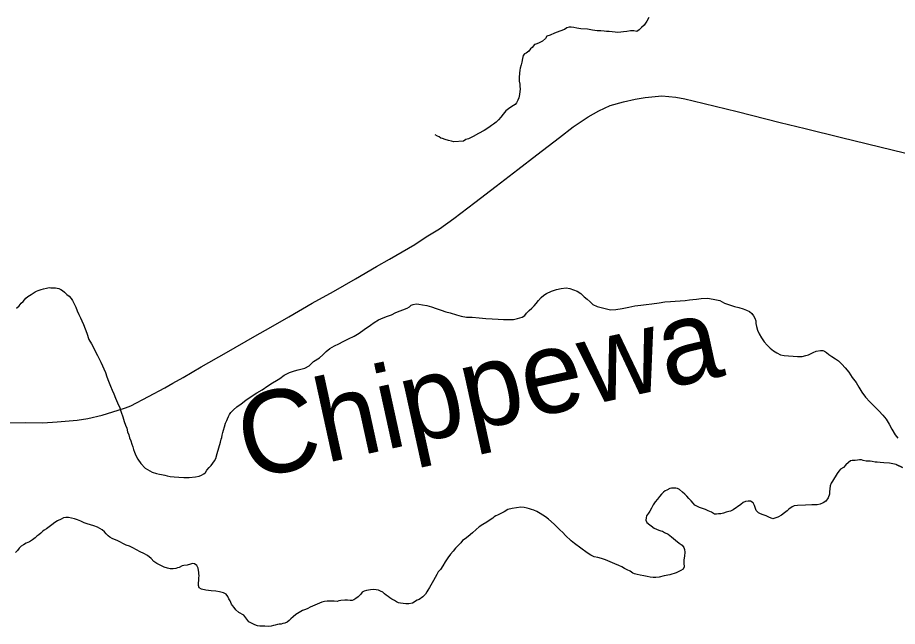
# Model space of a CAD drawing. Extents: x 2010165 to 2382125, y 1060529 to 1407316.
# Drawn here: x 2209222 to 2214564, y 1209402 to 1213095 of the extents above; entities that cross this region are included whole.
import ezdxf

# ---------------------------------------------------------------- set-up
doc = ezdxf.new("R2010")
doc.units = 0
for name, color, linetype in [('GM_X_Minor_River', 7, 'Continuous'), ('GM_X_Minor_River_Text', 7, 'Continuous'), ('GM_X_State_Route', 7, 'Continuous')]:
    doc.layers.add(name, color=color, linetype=linetype)

msp = doc.modelspace()

# ---------------------------------------------------------------- linework, layer by layer
at = {"layer": 'GM_X_Minor_River'}
for points in [[(2213054.6, 1213095.5), (2213042.8, 1213073.3), (2213027.1, 1213049), (2213009.3, 1213034.7), (2212995.4, 1213020.5), (2212981.5, 1213010.2), (2212963.5, 1213014), (2212943.4, 1213013.8), (2212921.4, 1213011.5), (2212901.4, 1213009.2), (2212885.4, 1213007), (2212867.4, 1213004.8), (2212849.4, 1213006.6), (2212831.3, 1213008.3), (2212813.2, 1213010.1), (2212797.2, 1213009.9), (2212783.1, 1213013.7), (2212763.1, 1213015.5), (2212741, 1213015.2), (2212712.9, 1213018.9), (2212682.8, 1213024.5), (2212642.7, 1213026), (2212616.6, 1213031.7), (2212598.5, 1213035.5), (2212582.5, 1213037.3)], [(2212582.5, 1213037.3), (2212570.4, 1213037.1), (2212556.5, 1213032.9), (2212542.6, 1213022.7), (2212514.7, 1213012.3), (2212482.8, 1212999.9), (2212454.8, 1212989.5), (2212434.9, 1212983.2), (2212427.1, 1212969), (2212409.2, 1212952.7), (2212385.4, 1212940.4), (2212369.4, 1212934.2), (2212359.4, 1212932), (2212345.6, 1212913.8), (2212335.7, 1212905.6), (2212325.9, 1212891.4), (2212310, 1212879.2), (2212300.1, 1212875.1), (2212292.2, 1212864.9), (2212288.4, 1212846.8), (2212282.7, 1212824.6), (2212278.9, 1212808.5), (2212273.1, 1212788.4), (2212271.3, 1212776.3), (2212269.5, 1212758.2), (2212267.9, 1212732.1), (2212268.1, 1212710), (2212270.4, 1212691.9), (2212270.5, 1212679.9), (2212272.8, 1212661.9), (2212271, 1212645.8), (2212269.2, 1212627.7), (2212265.5, 1212607.6), (2212259.7, 1212593.4), (2212251.8, 1212577.3), (2212242, 1212567.1), (2212222.1, 1212554.8), (2212202.2, 1212542.5), (2212186.3, 1212530.3), (2212170.6, 1212510), (2212156.8, 1212491.7), (2212141, 1212475.5), (2212127.1, 1212461.2), (2212111.3, 1212449), (2212099.3, 1212440.8), (2212083.5, 1212428.6), (2212055.7, 1212410.1), (2212019.8, 1212391.6), (2211988, 1212373.1), (2211960.2, 1212358.7), (2211944.2, 1212356.5), (2211928.3, 1212346.3), (2211870.2, 1212341.5), (2211856.1, 1212345.3), (2211838.1, 1212349.1), (2211818, 1212354.9), (2211801.8, 1212360.7), (2211791.8, 1212364.6), (2211781.7, 1212372.5), (2211771.6, 1212376.4), (2211757.5, 1212384.2), (2211757.5, 1212384.2)], [(2209214.5, 1211331.8), (2209230.4, 1211346.1), (2209244.2, 1211362.3), (2209256.1, 1211372.5), (2209271.8, 1211392.8), (2209283.7, 1211403), (2209293.7, 1211409.1), (2209303.6, 1211415.3), (2209315.5, 1211423.5), (2209327.4, 1211431.6), (2209337.4, 1211435.8), (2209347.4, 1211439.9), (2209365.3, 1211446.2), (2209379.3, 1211450.4), (2209397.3, 1211454.6), (2209413.3, 1211456.8), (2209423.3, 1211455), (2209435.3, 1211455.1), (2209451.4, 1211455.3), (2209461.4, 1211453.4), (2209471.4, 1211451.6), (2209483.5, 1211445.7), (2209493.6, 1211439.8), (2209505.8, 1211429.9), (2209520, 1211416), (2209534.2, 1211404.2), (2209546.4, 1211390.3), (2209554.6, 1211378.3), (2209564.8, 1211358.4), (2209575.1, 1211338.4), (2209583.4, 1211316.5), (2209593.7, 1211294.5), (2209604, 1211274.6), (2209612.3, 1211254.6), (2209622.6, 1211232.6), (2209630.9, 1211206.6), (2209641.3, 1211180.7), (2209653.8, 1211142.7), (2209670.2, 1211116.8), (2209682.5, 1211092.9), (2209694.9, 1211066.9), (2209707.2, 1211045), (2209717.5, 1211025.1), (2209727.7, 1211005.1), (2209754.6, 1210941.2), (2209763, 1210915.2), (2209773.4, 1210889.2), (2209785.8, 1210859.3), (2209796.1, 1210835.3), (2209806.4, 1210813.4), (2209816.8, 1210787.4), (2209829.2, 1210757.4), (2209841.6, 1210727.5), (2209850, 1210701.5), (2209860.3, 1210673.5), (2209868.7, 1210645.5), (2209877, 1210623.6), (2209885.3, 1210603.6), (2209889.6, 1210581.6), (2209897.8, 1210563.6), (2209902.1, 1210545.6), (2209908.3, 1210527.6), (2209914.6, 1210507.6), (2209920.8, 1210491.6), (2209925, 1210475.6), (2209931.3, 1210459.6), (2209939.5, 1210439.6), (2209951.9, 1210415.7), (2209970.3, 1210389.8), (2209996.7, 1210362.1), (2210039, 1210338.5), (2210065.2, 1210328.8), (2210083.3, 1210325.1), (2210095.4, 1210323.2), (2210105.4, 1210321.3), (2210115.4, 1210319.4), (2210129.5, 1210315.6), (2210147.6, 1210311.8), (2210171.7, 1210310.1), (2210199.8, 1210306.5), (2210231.8, 1210304.9), (2210263.9, 1210305.3), (2210301.9, 1210309.8), (2210323.9, 1210314.1), (2210337.8, 1210320.3), (2210351.8, 1210326.5), (2210361.7, 1210334.6), (2210371.5, 1210348.8), (2210385.3, 1210365), (2210397.2, 1210377.2), (2210407, 1210391.4), (2210416.9, 1210405.6)], [(2210416.9, 1210405.6), (2210424.7, 1210419.8), (2210434.3, 1210450), (2210453.5, 1210518.5), (2210457.2, 1210538.6), (2210461.1, 1210548.7), (2210462.9, 1210562.8), (2210468.7, 1210578.9), (2210472.5, 1210593), (2210478.3, 1210613.2), (2210484, 1210635.3), (2210491.8, 1210651.5), (2210495.7, 1210661.6), (2210501.5, 1210675.7), (2210509.3, 1210687.8), (2210517.2, 1210700), (2210533, 1210716.2), (2210552.8, 1210734.6), (2210578.6, 1210753), (2210608.4, 1210773.4), (2210640.2, 1210795.9), (2210673.9, 1210818.4), (2210705.7, 1210836.9), (2210741.5, 1210861.4), (2210769.3, 1210879.9), (2210793.2, 1210894.2), (2210813, 1210906.5), (2210840.8, 1210925), (2210872.7, 1210941.4), (2210902.6, 1210951.9), (2210924.6, 1210958.1), (2210942.5, 1210962.4), (2210966.5, 1210968.7), (2210992.4, 1210983.1), (2211018.1, 1211009.5), (2211053.9, 1211030.1), (2211075.7, 1211048.4), (2211095.4, 1211068.8), (2211117.2, 1211087.1), (2211145.1, 1211103.5), (2211173, 1211115.9), (2211198.8, 1211130.3), (2211230.7, 1211146.8), (2211264.5, 1211163.3), (2211296.3, 1211181.7), (2211326.1, 1211202.2), (2211363.8, 1211228.8), (2211387.7, 1211245.1), (2211413.5, 1211261.5), (2211441.4, 1211273.9), (2211467.3, 1211284.3), (2211491.2, 1211292.6), (2211519.1, 1211305.1), (2211586.9, 1211332), (2211600.8, 1211340.2), (2211610.7, 1211350.4), (2211622.7, 1211354.6), (2211642.6, 1211358.8), (2211658.7, 1211357), (2211680.8, 1211353.3), (2211706.9, 1211347.6), (2211735.1, 1211339.9), (2211763.2, 1211330.3), (2211793.4, 1211320.6), (2211821.6, 1211310.9), (2211847.7, 1211303.2), (2211886, 1211291.7), (2211916.1, 1211284), (2211948.3, 1211278.4), (2211982.3, 1211276.8), (2212024.5, 1211273.4), (2212064.6, 1211269.9), (2212102.7, 1211268.3), (2212138.8, 1211264.8), (2212172.9, 1211263.2), (2212204.9, 1211263.6), (2212233, 1211264), (2212256.9, 1211270.3), (2212284.9, 1211278.7), (2212300.8, 1211288.9), (2212312.6, 1211301.1), (2212328.4, 1211317.4), (2212344.3, 1211331.6), (2212358.1, 1211345.9), (2212370, 1211360.1), (2212383.8, 1211378.3), (2212401.5, 1211396.6), (2212417.4, 1211410.9), (2212433.3, 1211421.1), (2212463.1, 1211435.6), (2212493.1, 1211446), (2212523, 1211452.4), (2212553.1, 1211454.8), (2212575.2, 1211451.1), (2212597.3, 1211443.3), (2212619.4, 1211435.6), (2212641.7, 1211421.8), (2212662, 1211402), (2212680.2, 1211386.1), (2212698.4, 1211370.3), (2212714.7, 1211354.4)], [(2212714.7, 1211354.4), (2212740.9, 1211342.8), (2212821.3, 1211321.7), (2212853.3, 1211324.1), (2212893.3, 1211330.6), (2212933.3, 1211339.2), (2212969.3, 1211345.7), (2213005.3, 1211350.1), (2213039.3, 1211354.6), (2213073.3, 1211359), (2213117.3, 1211365.6), (2213151.3, 1211370.1), (2213185.3, 1211372.5), (2213215.3, 1211374.9), (2213245.3, 1211377.3), (2213275.4, 1211379.7), (2213301.4, 1211382), (2213321.4, 1211384.3), (2213343.4, 1211386.6), (2213373.4, 1211391), (2213411.4, 1211393.5), (2213445.6, 1211387.9), (2213485.8, 1211378.4), (2213514, 1211362.7), (2213544.2, 1211353), (2213574.4, 1211343.4), (2213600.5, 1211335.7), (2213626.7, 1211328), (2213646.8, 1211320.2), (2213665, 1211312.4), (2213679.2, 1211300.5), (2213689.3, 1211286.6), (2213697.5, 1211272.7), (2213703.8, 1211254.7), (2213704, 1211238.6), (2213708.2, 1211220.6), (2213714.5, 1211198.6), (2213724.9, 1211176.6), (2213739.2, 1211152.7), (2213755.5, 1211128.8), (2213773.9, 1211107), (2213792.1, 1211089.2), (2213812.4, 1211073.4), (2213832.6, 1211061.6), (2213854.7, 1211049.8), (2213876.8, 1211046.1), (2213902.9, 1211042.4), (2213931, 1211040.7), (2213957.1, 1211039.1), (2213985.1, 1211039.4), (2214007.1, 1211045.7), (2214025.1, 1211050), (2214052.9, 1211064.4), (2214070.9, 1211070.6), (2214096.9, 1211075), (2214110.9, 1211075.2), (2214121, 1211071.3), (2214133.1, 1211063.4), (2214147.3, 1211051.5), (2214165.5, 1211039.7), (2214187.7, 1211026), (2214205.9, 1211012.1), (2214226.2, 1210992.3), (2214246.5, 1210970.5), (2214268.9, 1210944.7), (2214289.4, 1210910.8), (2214313.8, 1210881), (2214330.2, 1210853.1), (2214348.6, 1210823.2), (2214371.1, 1210793.4), (2214397.5, 1210763.6), (2214425.9, 1210735.9), (2214452.3, 1210710.1), (2214474.7, 1210684.3), (2214495.1, 1210658.5), (2214513.5, 1210628.6), (2214529.9, 1210598.7), (2214550.4, 1210564.8), (2214566.7, 1210542.9)], [(2214595.1, 1210366.6), (2214556.7, 1210384.2), (2214595.1, 1210366.6), (2214556.7, 1210384.2), (2214516.6, 1210391.7), (2214482.5, 1210393.3), (2214458.4, 1210397), (2214440.3, 1210398.8), (2214428.3, 1210398.6), (2214410.2, 1210402.4), (2214398.2, 1210404.3), (2214386.2, 1210404.1), (2214374.2, 1210404), (2214356.1, 1210407.7), (2214346, 1210411.6), (2214334, 1210411.5), (2214322, 1210411.3), (2214308, 1210409.1), (2214289.9, 1210408.9), (2214279.9, 1210406.8), (2214266.1, 1210396.6), (2214250.2, 1210382.3), (2214236.4, 1210366.1), (2214218.5, 1210355.8), (2214208.6, 1210343.6), (2214198.8, 1210329.4), (2214169.4, 1210282.9), (2214161.5, 1210270.8), (2214155.7, 1210254.6), (2214153.9, 1210236.5), (2214152.2, 1210218.4), (2214152.4, 1210204.4), (2214144.6, 1210182.2), (2214128.9, 1210161.9), (2214113, 1210151.7), (2214095.1, 1210143.4), (2214077.1, 1210139.2), (2214045, 1210138.8), (2214005, 1210138.2), (2213956.9, 1210135.6), (2213936.9, 1210133.4), (2213924.9, 1210127.2), (2213905.1, 1210112.9), (2213895.2, 1210102.7), (2213879.3, 1210090.5), (2213859.5, 1210076.2), (2213837.6, 1210063.8), (2213819.7, 1210057.6), (2213807.7, 1210055.4), (2213783.5, 1210065.1), (2213767.4, 1210073), (2213749.3, 1210078.8), (2213733.2, 1210084.6), (2213721.1, 1210090.4), (2213706.9, 1210104.3), (2213700.6, 1210122.3), (2213696.4, 1210136.3), (2213688.2, 1210152.3), (2213672, 1210162.1), (2213658, 1210161.9), (2213642, 1210159.7), (2213628.1, 1210153.5), (2213614.2, 1210141.3), (2213566.5, 1210108.6), (2213550.6, 1210100.3), (2213540.6, 1210098.2), (2213524.6, 1210094), (2213508.7, 1210089.8), (2213492.7, 1210085.5), (2213478.7, 1210085.3), (2213464.7, 1210083.2), (2213452.7, 1210083), (2213434.5, 1210094.8), (2213414.3, 1210102.6), (2213398.2, 1210110.4), (2213380.1, 1210116.2), (2213362, 1210124), (2213345.8, 1210131.8), (2213333.7, 1210137.7), (2213323.6, 1210149.6), (2213311.4, 1210163.5), (2213297.1, 1210177.4), (2213284.9, 1210191.3), (2213272.8, 1210203.2), (2213258.5, 1210217.1), (2213240.3, 1210232.9), (2213228.2, 1210238.7), (2213218.2, 1210240.6), (2213204.1, 1210240.4), (2213192.1, 1210240.3), (2213182.1, 1210238.1), (2213164.2, 1210227.9), (2213154.3, 1210223.8), (2213144.4, 1210215.6), (2213132.5, 1210203.4), (2213118.7, 1210189.2), (2213106.9, 1210172.9), (2213093, 1210156.7), (2213081.2, 1210138.5), (2213071.5, 1210118.3), (2213061.7, 1210100.1)], [(2213061.7, 1210100.1), (2213051.9, 1210087.9), (2213040, 1210071.7), (2213038.2, 1210059.6), (2213036.4, 1210045.6), (2213042.6, 1210031.6), (2213087.1, 1209998), (2213101.2, 1209992.2), (2213115.3, 1209986.3), (2213127.4, 1209982.5), (2213137.4, 1209978.6), (2213149.6, 1209970.7), (2213171.7, 1209961), (2213192, 1209945.2), (2213216.3, 1209925.4), (2213238.6, 1209907.6), (2213256.8, 1209893.8), (2213267, 1209879.9), (2213271.1, 1209867.9), (2213273.4, 1209851.8), (2213271.7, 1209827.7), (2213268, 1209805.6), (2213268.2, 1209785.5), (2213268.5, 1209763.5), (2213262.7, 1209749.3), (2213248.8, 1209741.1), (2213220.9, 1209726.7), (2213183, 1209714.2), (2213147, 1209707.7), (2213117, 1209701.3), (2213097, 1209699), (2213081, 1209698.8), (2213062.9, 1209700.6), (2213044.9, 1209704.4), (2213024.8, 1209708.1), (2213002.7, 1209711.9), (2212984.6, 1209717.7), (2212968.5, 1209721.5), (2212958.4, 1209725.4), (2212940.3, 1209737.2), (2212924.1, 1209745), (2212906, 1209752.8), (2212889.8, 1209762.6), (2212871.7, 1209770.4), (2212847.5, 1209782.2), (2212819.3, 1209793.8), (2212791.1, 1209805.5), (2212766.9, 1209813.3), (2212744.8, 1209819), (2212722.7, 1209824.7), (2212702.5, 1209834.5), (2212680.3, 1209848.3), (2212603.4, 1209905.5), (2212583.2, 1209921.3), (2212548.7, 1209953), (2212532.4, 1209970.9), (2212514.2, 1209988.7), (2212479.7, 1210022.4), (2212445.2, 1210052.1), (2212427, 1210065.9), (2212394.7, 1210087.6), (2212374.5, 1210099.3), (2212356.3, 1210107.1), (2212342.3, 1210111), (2212330.2, 1210114.8), (2212316.1, 1210118.7), (2212298, 1210122.5), (2212278, 1210124.2), (2212251.9, 1210121.9), (2212224, 1210117.5), (2212198, 1210111.1), (2212176.1, 1210096.8), (2212152.3, 1210084.5), (2212136.3, 1210076.2), (2212126.4, 1210072.1), (2212116.4, 1210065.9), (2212106.5, 1210057.8), (2212090.6, 1210047.5), (2212070.7, 1210035.2), (2212046.9, 1210020.9), (2212025, 1210006.6), (2212005.2, 1209990.2), (2211983.4, 1209969.9), (2211957.7, 1209947.5), (2211939.8, 1209933.2), (2211923.9, 1209922.9), (2211912.1, 1209908.7), (2211896.3, 1209892.5), (2211880.5, 1209876.2), (2211866.7, 1209858), (2211850.9, 1209839.7), (2211833.2, 1209817.4), (2211817.5, 1209793.1), (2211803.7, 1209768.8), (2211790, 1209746.6), (2211776.2, 1209732.3), (2211766.4, 1209716.2), (2211756.6, 1209698), (2211746.8, 1209679.8), (2211723.3, 1209637.3), (2211713.5, 1209621.1)], [(2210296.8, 1209781.7), (2210282.8, 1209783.5), (2210270.8, 1209779.4), (2210250.8, 1209773.1), (2210230.8, 1209770.8), (2210220.8, 1209768.7), (2210202.9, 1209758.4), (2210193, 1209756.3), (2210183, 1209754.1), (2210167, 1209751.9), (2210148.9, 1209751.7), (2210130.9, 1209755.5), (2210110.7, 1209761.3), (2210086.5, 1209773), (2210066.4, 1209782.8), (2210048.2, 1209796.6), (2210031.9, 1209814.5), (2210009.6, 1209832.2), (2209987.4, 1209844), (2209965.3, 1209853.8), (2209943.1, 1209865.5), (2209920.9, 1209879.3), (2209900.7, 1209889.1), (2209880.6, 1209894.8), (2209826.1, 1209922.2), (2209810, 1209928.1), (2209795.9, 1209935.9), (2209781.7, 1209943.8), (2209771.6, 1209951.7), (2209759.4, 1209963.6), (2209749.3, 1209975.5), (2209735.1, 1209987.3), (2209721, 1209995.2), (2209706.8, 1210003), (2209684.7, 1210012.8), (2209664.5, 1210018.6), (2209644.4, 1210024.3), (2209626.3, 1210030.1), (2209606.2, 1210039.9), (2209586, 1210047.7), (2209567.9, 1210053.5), (2209549.8, 1210059.2), (2209529.7, 1210063), (2209513.7, 1210062.8), (2209499.7, 1210060.6), (2209485.8, 1210052.4), (2209463.9, 1210042.1), (2209448, 1210031.8), (2209430.1, 1210017.6), (2209414.3, 1210005.3), (2209396.4, 1209993), (2209382.5, 1209984.8), (2209372.6, 1209976.7), (2209362.7, 1209966.5), (2209350.8, 1209958.3), (2209338.9, 1209950.1), (2209329, 1209940), (2209311.1, 1209927.7), (2209293.2, 1209915.4), (2209273.3, 1209907.1), (2209257.4, 1209896.9), (2209243.5, 1209888.7), (2209231.6, 1209876.5), (2209221.8, 1209862.3), (2209207.9, 1209850.1)], [(2211713.5, 1209621.1), (2211705.6, 1209611), (2211697.8, 1209596.8), (2211682, 1209580.6), (2211660.2, 1209564.2), (2211648.2, 1209560.1), (2211620.4, 1209543.6), (2211596.4, 1209539.3), (2211578.3, 1209539.1), (2211562.3, 1209540.9), (2211546.2, 1209542.7), (2211534.2, 1209544.6), (2211522.1, 1209550.4), (2211510, 1209558.3), (2211493.8, 1209568.1), (2211481.7, 1209576), (2211471.6, 1209583.9), (2211459.4, 1209591.8), (2211449.3, 1209599.7), (2211439.2, 1209609.6), (2211425.1, 1209615.4), (2211413, 1209621.3), (2211398.9, 1209623.1), (2211382.9, 1209624.9), (2211364.8, 1209624.7), (2211340.8, 1209620.4), (2211326.9, 1209616.2), (2211314.9, 1209610), (2211305.1, 1209597.8), (2211289.3, 1209581.6), (2211275.4, 1209571.4), (2211263.4, 1209563.2), (2211253.5, 1209559), (2211241.5, 1209558.9), (2211225.4, 1209560.7), (2211209.4, 1209560.5), (2211185.4, 1209558.2), (2211171.4, 1209556), (2211161.4, 1209553.8), (2211143.3, 1209555.6), (2211123.3, 1209555.4), (2211101.3, 1209555.1), (2211085.3, 1209552.9), (2211069.3, 1209548.6), (2211011.5, 1209523.8), (2210997.6, 1209517.6), (2210983.6, 1209511.4), (2210969.7, 1209505.2), (2210951.7, 1209499), (2210931.8, 1209486.7), (2210912, 1209474.4), (2210894.1, 1209460.1), (2210880.3, 1209447.9), (2210870.4, 1209437.7), (2210858.5, 1209427.5), (2210844.5, 1209421.3), (2210832.5, 1209419.2), (2210822.6, 1209415), (2210810.6, 1209414.9), (2210800.6, 1209412.7), (2210786.6, 1209408.5), (2210774.6, 1209406.4), (2210760.6, 1209404.2), (2210744.6, 1209402), (2210722.6, 1209403.7), (2210704.5, 1209403.5), (2210692.5, 1209403.3), (2210678.5, 1209405.1), (2210662.3, 1209410.9), (2210650.2, 1209416.8), (2210638.1, 1209422.7), (2210626, 1209430.6), (2210613.8, 1209446.5), (2210595.4, 1209470.3), (2210565.2, 1209486), (2210546.9, 1209501.8), (2210536.7, 1209515.8), (2210526.6, 1209527.7), (2210520.4, 1209537.6), (2210512.1, 1209557.6), (2210504, 1209569.5), (2210497.8, 1209583.5), (2210487.6, 1209597.4), (2210471.4, 1209605.3), (2210447.3, 1209611), (2210425.2, 1209614.7), (2210397.1, 1209618.4), (2210365, 1209622), (2210338.9, 1209627.7), (2210324.8, 1209635.5), (2210320.6, 1209649.5), (2210320.4, 1209665.6), (2210322.2, 1209679.6), (2210322, 1209695.7), (2210323.8, 1209707.8), (2210321.6, 1209721.8), (2210321.5, 1209731.8), (2210319.4, 1209741.8), (2210317.2, 1209755.9), (2210309, 1209771.8), (2210296.8, 1209781.7)]]:
    msp.add_lwpolyline(points, dxfattribs=at)
at = {"layer": 'GM_X_State_Route'}
for points in [[(2211672.1, 1211744), (2211712.3, 1211770.7), (2211783.8, 1211814.4), (2211870.1, 1211875.9), (2211998.2, 1211974.2), (2212128.2, 1212073.4), (2212258.2, 1212172.6), (2212375.3, 1212263), (2212512.3, 1212368.2), (2212595.6, 1212431.7), (2212686, 1212492.2), (2212751.5, 1212528.9), (2212820, 1212562.7), (2212900.3, 1212583.5), (2212970.8, 1212600.4), (2213032.4, 1212611.3), (2213132.6, 1212621.2), (2213217.9, 1212612.3), (2213273.5, 1212601.4), (2213324.1, 1212589.5), (2213590.1, 1212525), (2213853.1, 1212458.5), (2214004, 1212421.8), (2214224.3, 1212368.2), (2214765.2, 1212236.2)], [(2210164.2, 1210876.8), (2210227.6, 1210912.2), (2210336.8, 1210976.7), (2210489.6, 1211063.1), (2210661.3, 1211162.3), (2210758.6, 1211217.9), (2210868.7, 1211280.4), (2211010.7, 1211361.8), (2211139.7, 1211434.3), (2211272.7, 1211510.7), (2211401.7, 1211585.1), (2211480.1, 1211628.8), (2211557.5, 1211673.4), (2211632.9, 1211718.1), (2211672.1, 1211744)], [(2208471.9, 1210628.4), (2209271.8, 1210639.3), (2209375, 1210636.3), (2209462.4, 1210642.2), (2209582.5, 1210653.2), (2209648, 1210663.1), (2209734.3, 1210682.9), (2209832.4, 1210713.2), (2209876.3, 1210727.6), (2209910, 1210740.5), (2210016.2, 1210796.1), (2210115.5, 1210849.7), (2210164.2, 1210876.8)]]:
    msp.add_lwpolyline(points, dxfattribs=at)

# ---------------------------------------------------------------- texts
at = {"layer": 'GM_X_Minor_River_Text'}
msp.add_text('Chippewa', height=500.26, rotation=12.3554, dxfattribs=at).set_placement((2210620, 1210289))

doc.saveas('drawing.dxf')
